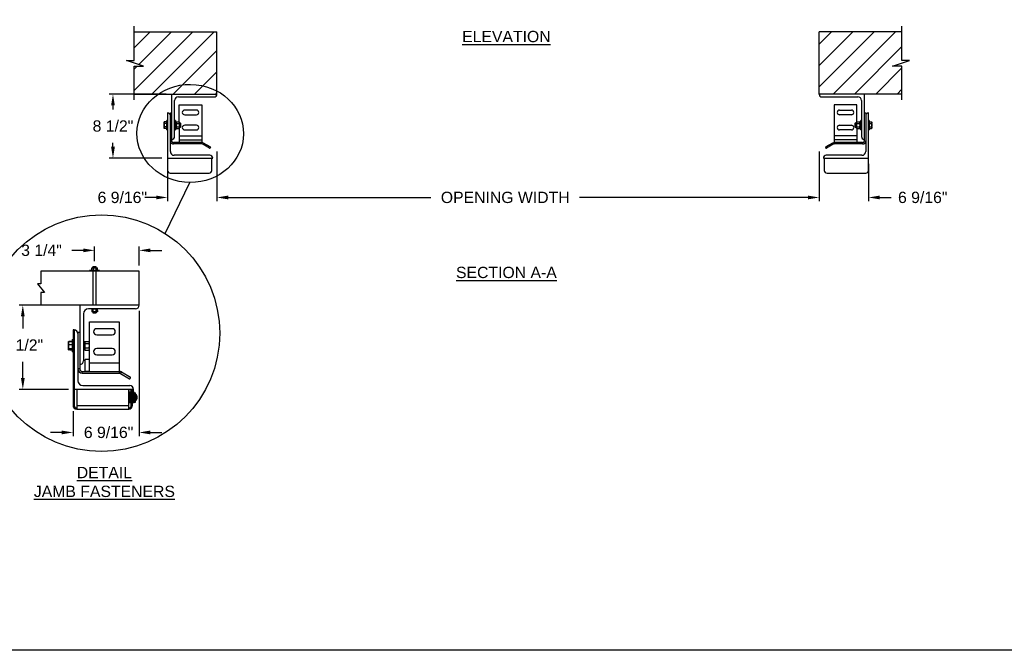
# Model space of a CAD drawing. Header units: inches. Extents: x 144.9 to 238.4, y 214.8 to 247.7.
# Tile 344 of 405: x 201.1 to 209.3, y 234.4 to 239.7. Entities that reach past the tile are written whole.
import ezdxf

# ---------------------------------------------------------------- set-up
doc = ezdxf.new("R2010")
doc.units = ezdxf.units.IN
doc.header["$LTSCALE"] = 0.25
doc.header["$MEASUREMENT"] = 0
for name, color, linetype in [('ANNOTATIONS', 1, 'Continuous'), ('DETAILS', 4, 'Continuous'), ('MOTOR LH', 7, 'Continuous')]:
    doc.layers.add(name, color=color, linetype=linetype)
doc.styles.add('ARIAL', font='arial.ttf', dxfattribs={"height": 0.09375})
doc.dimstyles.new('STANDARD$0', dxfattribs={"dimtxt": 0.09375, "dimasz": 0.09375, "dimexe": 0.03125, "dimexo": 0.046875, "dimgap": 0.09, "dimtad": 0, "dimtih": 1, "dimtoh": 1, "dimdec": 4, "dimzin": 0, "dimdsep": 46, "dimtxsty": 'ARIAL', "dimcen": 0.09, "dimadec": 0, "dimazin": 0, "dimtfac": 1, "dimtdec": 4, "dimtofl": 0, "dimtmove": 0, "dimatfit": 1, "dimfxl": 1, "dimtolj": 1, "dimtzin": 0, "dimarcsym": 0})
pattern_1 = [(45, (24.54464, -11.24791), (-0.08838835, 0.08838835), [])]

# ---------------------------------------------------------------- blocks, each defined once
blk = doc.blocks.new('*D21')
at = {"layer": 'ANNOTATIONS', "color": 0, "lineweight": -2, "transparency": 16777216}
for p, q in [((202.3148, 239.06), (201.8423, 239.06)), ((201.8735, 238.9663), (201.8735, 238.9329)), ((201.8735, 238.6225), (201.8735, 238.6559)), ((202.2797, 238.5288), (201.8423, 238.5288))]:
    blk.add_line(p, q, dxfattribs=at)
at = {"layer": 'ANNOTATIONS', "color": 0, "transparency": 16777216}
for points in [[(201.8579, 238.9663), (201.8892, 238.9663), (201.8735, 239.06)], [(201.8579, 238.6225), (201.8892, 238.6225), (201.8735, 238.5288)]]:
    blk.add_solid(points, dxfattribs=at)
at = {"layer": 'defpoints', "color": 0, "transparency": 16777216}
for p in [(202.3617, 239.06), (201.8735, 238.5288), (202.3265, 238.5288)]:
    blk.add_point(p, dxfattribs=at)
at = {"layer": 'ANNOTATIONS', "color": 0, "transparency": 16777216, "insert": (201.8735, 238.7944), "char_height": 0.09375, "attachment_point": 5, "style": 'ARIAL'}
blk.add_mtext('\\A1;8 1/2"', dxfattribs=at)
blk = doc.blocks.new('*D25')
at = {"layer": 'ANNOTATIONS', "color": 0, "lineweight": -2, "transparency": 16777216}
for p, q in [((202.0906, 237.2622), (202.0906, 236.2223)), ((201.5419, 236.4303), (201.5419, 236.2223)), ((201.4482, 236.2535), (201.3544, 236.2535)), ((202.1844, 236.2535), (202.2781, 236.2535))]:
    blk.add_line(p, q, dxfattribs=at)
at = {"layer": 'ANNOTATIONS', "color": 0, "transparency": 16777216}
for points in [[(201.4482, 236.2692), (201.4482, 236.2379), (201.5419, 236.2535)], [(202.1844, 236.2692), (202.1844, 236.2379), (202.0906, 236.2535)]]:
    blk.add_solid(points, dxfattribs=at)
at = {"layer": 'defpoints', "color": 0, "transparency": 16777216}
for p in [(202.0906, 237.309), (201.5419, 236.4771), (202.0906, 236.2535)]:
    blk.add_point(p, dxfattribs=at)
at = {"layer": 'ANNOTATIONS', "color": 0, "transparency": 16777216, "insert": (201.837, 236.2535), "char_height": 0.09375, "attachment_point": 5, "style": 'ARIAL'}
blk.add_mtext('\\A1;6 9/16"', dxfattribs=at)
blk = doc.blocks.new('*D26')
at = {"layer": 'ANNOTATIONS', "color": 0, "lineweight": -2, "transparency": 16777216}
for p, q in [((201.4311, 237.309), (201.0937, 237.309)), ((201.1249, 237.2153), (201.1249, 237.1162)), ((201.1249, 236.7048), (201.1249, 236.8392)), ((201.5048, 236.611), (201.0937, 236.611))]:
    blk.add_line(p, q, dxfattribs=at)
at = {"layer": 'ANNOTATIONS', "color": 0, "transparency": 16777216}
for points in [[(201.1093, 237.2153), (201.1406, 237.2153), (201.1249, 237.309)], [(201.1093, 236.7048), (201.1406, 236.7048), (201.1249, 236.611)]]:
    blk.add_solid(points, dxfattribs=at)
at = {"layer": 'defpoints', "color": 0, "transparency": 16777216}
for p in [(201.478, 237.309), (201.1249, 236.611), (201.5517, 236.611)]:
    blk.add_point(p, dxfattribs=at)
at = {"layer": 'ANNOTATIONS', "color": 0, "transparency": 16777216, "insert": (201.1249, 236.9777), "char_height": 0.09375, "attachment_point": 5, "style": 'ARIAL'}
blk.add_mtext('\\A1;8 1/2"', dxfattribs=at)
blk = doc.blocks.new('*D27')
at = {"layer": 'ANNOTATIONS', "color": 0, "lineweight": -2, "transparency": 16777216}
for p, q in [((201.6269, 237.7638), (201.5332, 237.7638)), ((201.7207, 237.6738), (201.7207, 237.795)), ((202.0906, 237.6392), (202.0906, 237.795)), ((202.1844, 237.7638), (202.2781, 237.7638))]:
    blk.add_line(p, q, dxfattribs=at)
at = {"layer": 'ANNOTATIONS', "color": 0, "transparency": 16777216}
for points in [[(201.6269, 237.7794), (201.6269, 237.7482), (201.7207, 237.7638)], [(202.1844, 237.7794), (202.1844, 237.7482), (202.0906, 237.7638)]]:
    blk.add_solid(points, dxfattribs=at)
at = {"layer": 'defpoints', "color": 0, "transparency": 16777216}
for p in [(202.0906, 237.7638), (201.7207, 237.6269), (202.0906, 237.5923)]:
    blk.add_point(p, dxfattribs=at)
at = {"layer": 'ANNOTATIONS', "color": 0, "transparency": 16777216, "insert": (201.2801, 237.7638), "char_height": 0.09375, "attachment_point": 5, "style": 'ARIAL'}
blk.add_mtext('\\A1;3 1/4"', dxfattribs=at)
blk = doc.blocks.new('*D20')
at = {"layer": 'ANNOTATIONS', "color": 0, "lineweight": -2, "transparency": 16777216}
for p, q in [((202.7367, 238.5841), (202.7367, 238.1712)), ((207.7367, 238.5842), (207.7367, 238.1713)), ((202.8305, 238.2024), (204.514, 238.2025)), ((207.643, 238.2025), (205.7467, 238.2025))]:
    blk.add_line(p, q, dxfattribs=at)
at = {"layer": 'ANNOTATIONS', "color": 0, "transparency": 16777216}
for points in [[(202.8305, 238.218), (202.8305, 238.1868), (202.7367, 238.2024)], [(207.643, 238.2181), (207.643, 238.1869), (207.7367, 238.2025)]]:
    blk.add_solid(points, dxfattribs=at)
at = {"layer": 'defpoints', "color": 0, "transparency": 16777216}
for p in [(202.7367, 238.631), (207.7367, 238.6311), (207.7367, 238.2025)]:
    blk.add_point(p, dxfattribs=at)
at = {"layer": 'ANNOTATIONS', "color": 0, "transparency": 16777216, "insert": (205.1304, 238.2025), "char_height": 0.09375, "attachment_point": 5, "style": 'ARIAL'}
blk.add_mtext('\\A1;OPENING WIDTH', dxfattribs=at)

msp = doc.modelspace()

# ---------------------------------------------------------------- hatches: boundary and pattern name
at = {"layer": 'MOTOR LH'}
h = msp.add_hatch(dxfattribs=at)
h.set_pattern_fill('ANSI31', color=256, style=0)
h.set_pattern_definition(pattern_1)
h.paths.add_polyline_path([(202.7367, 239.57566), (202.0492, 239.57566), (202.0492, 239.33845), (201.9851, 239.33845), (202.12717, 239.29155), (202.0492, 239.29155), (202.0492, 239.06003), (202.7367, 239.06003), (202.7367, 239.22253)])
h = msp.add_hatch(dxfattribs=at)
h.set_pattern_fill('ANSI31', color=256, style=0)
h.set_pattern_definition(pattern_1)
h.paths.add_polyline_path([(208.4883, 239.33845), (208.4242, 239.33845), (208.4242, 239.57566), (207.7367, 239.57566), (207.7367, 239.06003), (207.75487, 239.06003), (208.4242, 239.06003), (208.4242, 239.29155), (208.34623, 239.29155)])

# ---------------------------------------------------------------- linework, layer by layer
at = {"layer": 'ANNOTATIONS'}
for p, q in [((202.32654, 238.48191), (202.32654, 238.17116)), ((208.14686, 238.48191), (208.14686, 238.17116)), ((202.23279, 238.20241), (202.13904, 238.20241)), ((208.24061, 238.20241), (208.33436, 238.20241))]:
    msp.add_line(p, q, dxfattribs=at)
for points in [[(202.23279, 238.21804), (202.23279, 238.18679), (202.32654, 238.20241)], [(208.24061, 238.21804), (208.24061, 238.18679), (208.14686, 238.20241)]]:
    msp.add_solid(points, dxfattribs=at)
at = {"layer": 'defpoints'}
msp.add_lwpolyline([(214.76662, 234.44685), (194.25216, 234.44685), (194.25216, 247.18196), (214.76662, 247.18196)], close=True, dxfattribs=at)
at = {"layer": 'DETAILS'}
for p, q in [((202.30761, 237.90268), (202.51246, 238.32638)), ((202.09063, 237.59229), (201.27526, 237.59229)), ((201.27526, 237.59229), (201.27526, 237.48721)), ((201.76157, 237.59558), (201.67982, 237.59558)), ((201.67982, 237.59229), (201.67982, 237.59558)), ((201.69441, 237.59886), (201.69441, 237.59558)), ((201.69441, 237.59886), (201.74697, 237.59886)), ((201.69749, 237.60861), (201.69749, 237.61967)), ((201.69749, 237.61967), (201.74389, 237.61967)), ((201.69755, 237.59886), (201.69755, 237.61967)), ((201.70701, 237.61967), (201.70701, 237.62688)), ((201.73438, 237.62688), (201.70701, 237.62688)), ((201.70701, 237.59229), (201.70701, 237.30904)), ((201.7105, 237.59886), (201.7105, 237.61967)), ((201.73364, 237.59886), (201.73364, 237.61967)), ((201.73438, 237.61967), (201.73438, 237.62688)), ((201.73438, 237.30904), (201.73438, 237.59229)), ((201.74384, 237.59886), (201.74384, 237.61967)), ((201.74389, 237.60861), (201.74389, 237.61967)), ((201.74697, 237.59558), (201.74697, 237.59886)), ((201.76157, 237.59229), (201.76157, 237.59558)), ((202.09063, 237.30904), (202.09063, 237.59229)), ((201.27526, 237.48721), (201.24609, 237.48721)), ((201.24609, 237.48721), (201.30443, 237.41413)), ((201.30443, 237.41413), (201.27526, 237.41413)), ((201.27526, 237.41413), (201.27526, 237.30904)), ((202.09063, 237.30904), (201.27526, 237.30904)), ((201.59792, 237.30904), (201.59792, 236.78042)), ((202.05984, 237.27825), (201.66977, 237.27825)), ((201.6942, 237.27825), (201.6942, 237.27497)), ((201.74676, 237.27497), (201.6942, 237.27497)), ((201.69728, 237.26522), (201.69728, 237.25416)), ((201.74368, 237.25416), (201.69728, 237.25416)), ((201.69734, 237.27497), (201.69734, 237.25416)), ((201.70679, 237.25416), (201.70679, 237.24695)), ((201.70679, 237.24695), (201.73417, 237.24695)), ((201.70753, 237.27497), (201.70753, 237.25416)), ((201.73068, 237.27497), (201.73068, 237.25416)), ((201.73417, 237.25416), (201.73417, 237.24695)), ((201.74363, 237.27497), (201.74363, 237.25416)), ((201.74368, 237.26522), (201.74368, 237.25416)), ((201.74676, 237.27497), (201.74676, 237.27825)), ((201.62871, 237.23719), (201.62871, 236.84713)), ((201.67967, 236.75989), (201.67967, 237.17049)), ((201.67967, 237.17049), (201.92602, 237.17049)), ((201.92602, 237.17049), (201.92602, 236.7445)), ((201.55172, 237.10375), (201.5419, 237.10375)), ((201.5419, 237.10375), (201.5419, 236.47715)), ((201.55172, 237.10375), (201.55172, 236.47715)), ((201.58252, 237.08324), (201.58252, 236.68289)), ((201.59792, 237.08324), (201.58252, 237.08324)), ((201.867, 237.11403), (201.73869, 237.11403)), ((201.5038, 237.00366), (201.50413, 237.00424)), ((201.5038, 236.94208), (201.5038, 237.00366)), ((201.50413, 237.00424), (201.50552, 237.00664)), ((201.50655, 237.00825), (201.50548, 237.00553)), ((201.50577, 237.00658), (201.50655, 237.00825)), ((201.53369, 237.00831), (201.50655, 237.00831)), ((201.53369, 237.00825), (201.50655, 237.00825)), ((201.53369, 237.00635), (201.50655, 237.00635)), ((201.53369, 237.00842), (201.51637, 237.00842)), ((201.53369, 237.02419), (201.5419, 237.02419)), ((201.53369, 237.02419), (201.53369, 236.92155)), ((201.62871, 237.00855), (201.63898, 237.00855)), ((201.63898, 236.93719), (201.63898, 237.00855)), ((201.63898, 237.00366), (201.64308, 237.00843)), ((201.64308, 237.00843), (201.67166, 237.00843)), ((201.67166, 237.00843), (201.67577, 237.00366)), ((201.67577, 237.00366), (201.67577, 236.94208)), ((201.73869, 237.06271), (201.867, 237.06271)), ((201.50413, 236.9415), (201.5038, 236.94208)), ((201.50552, 236.9391), (201.50433, 236.94116)), ((201.53369, 236.97924), (201.50655, 236.97924)), ((201.53369, 236.94576), (201.50655, 236.94576)), ((201.53369, 236.93939), (201.50655, 236.93939)), ((201.53369, 236.93749), (201.50655, 236.93749)), ((201.53369, 236.93743), (201.50655, 236.93743)), ((201.53369, 236.93732), (201.51637, 236.93732)), ((201.5419, 236.92155), (201.53369, 236.92155)), ((201.63898, 236.94106), (201.62871, 236.94106)), ((201.63898, 236.93893), (201.62871, 236.93893)), ((201.63898, 236.93719), (201.62871, 236.93719)), ((201.64308, 236.93731), (201.63898, 236.94208)), ((201.64308, 236.99065), (201.67166, 236.99065)), ((201.64308, 236.95509), (201.67166, 236.95509)), ((201.64308, 236.93731), (201.67166, 236.93731)), ((201.67577, 236.94208), (201.67166, 236.93731)), ((201.67577, 236.9934), (201.67967, 236.9934)), ((201.67967, 236.95234), (201.67577, 236.95234)), ((201.867, 236.94979), (201.73869, 236.94979)), ((201.64374, 236.75989), (201.64374, 236.85738)), ((201.67967, 236.85738), (201.64374, 236.85738)), ((201.73869, 236.89847), (201.867, 236.89847)), ((201.59792, 236.78042), (201.58252, 236.78042)), ((201.61845, 236.7445), (201.61845, 236.75989)), ((201.61845, 236.75989), (201.92602, 236.75989)), ((201.64374, 236.76113), (201.67967, 236.76113)), ((201.67967, 236.83175), (201.92602, 236.83175)), ((201.61845, 236.7445), (201.92602, 236.7445)), ((201.93629, 236.74175), (201.94399, 236.75508)), ((201.93629, 236.74175), (202.01009, 236.69914)), ((201.94399, 236.75508), (202.01779, 236.71247)), ((202.0157, 236.70064), (202.01929, 236.70686)), ((202.04444, 236.61103), (201.55172, 236.61103)), ((201.57225, 236.61103), (201.57225, 236.4468)), ((201.62358, 236.64183), (202.01364, 236.64183)), ((202.00427, 236.4468), (202.00427, 236.61103)), ((202.00427, 236.60856), (202.02479, 236.60856)), ((202.02479, 236.47715), (202.02479, 236.61103)), ((202.03462, 236.47715), (202.03462, 236.61103)), ((202.03462, 236.60856), (202.04444, 236.60856)), ((202.04444, 236.60856), (202.04443, 236.61041)), ((202.04444, 236.58691), (202.04444, 236.61103)), ((202.01923, 236.58691), (202.00427, 236.58691)), ((202.00427, 236.58689), (202.01923, 236.58689)), ((202.01923, 236.58685), (202.00427, 236.58685)), ((202.00427, 236.58657), (202.01923, 236.58657)), ((202.01923, 236.58646), (202.00427, 236.58646)), ((202.00427, 236.58593), (202.01923, 236.58593)), ((202.01923, 236.58575), (202.00427, 236.58575)), ((202.00427, 236.58497), (202.01923, 236.58497)), ((202.01923, 236.58472), (202.00427, 236.58472)), ((202.00427, 236.5837), (202.01923, 236.5837)), ((202.01923, 236.58338), (202.00427, 236.58338)), ((202.00427, 236.58212), (202.01923, 236.58212)), ((202.01923, 236.58175), (202.00427, 236.58175)), ((202.00427, 236.58026), (202.01923, 236.58026)), ((202.01923, 236.57982), (202.00427, 236.57982)), ((202.00427, 236.57812), (202.01923, 236.57812)), ((202.01923, 236.57763), (202.00427, 236.57763)), ((202.00427, 236.57572), (202.01923, 236.57572)), ((202.01923, 236.57518), (202.00427, 236.57518)), ((202.00427, 236.57308), (202.01923, 236.57308)), ((202.01923, 236.57249), (202.00427, 236.57249)), ((202.00427, 236.57023), (202.01923, 236.57023)), ((202.01923, 236.56959), (202.00427, 236.56959)), ((202.00427, 236.56717), (202.01923, 236.56717)), ((202.01923, 236.56649), (202.00427, 236.56649)), ((202.00427, 236.56394), (202.01923, 236.56394)), ((202.01923, 236.56323), (202.00427, 236.56323)), ((202.00427, 236.56055), (202.01923, 236.56055)), ((202.01923, 236.55981), (202.00427, 236.55981)), ((202.00427, 236.55704), (202.01923, 236.55704)), ((202.01923, 236.55628), (202.00427, 236.55628)), ((202.00427, 236.55343), (202.01923, 236.55343)), ((202.01923, 236.55265), (202.00427, 236.55265)), ((202.00427, 236.54975), (202.01923, 236.54975)), ((202.01923, 236.54896), (202.00427, 236.54896)), ((202.00427, 236.54603), (202.01923, 236.54603)), ((202.01923, 236.54523), (202.00427, 236.54523)), ((202.00427, 236.54229), (202.01923, 236.54229)), ((202.01923, 236.5415), (202.00427, 236.5415)), ((202.00427, 236.53857), (202.01923, 236.53857)), ((202.01923, 236.53778), (202.00427, 236.53778)), ((202.00427, 236.53489), (202.01923, 236.53489)), ((202.01923, 236.53411), (202.00427, 236.53411)), ((202.00427, 236.53128), (202.01923, 236.53128)), ((202.01923, 236.53052), (202.00427, 236.53052)), ((202.00427, 236.52776), (202.01923, 236.52776)), ((202.01923, 236.52703), (202.00427, 236.52703)), ((202.00427, 236.52437), (202.01923, 236.52437)), ((202.01923, 236.52367), (202.00427, 236.52367)), ((202.00427, 236.52114), (202.01923, 236.52114)), ((202.01923, 236.52047), (202.00427, 236.52047)), ((202.00427, 236.51807), (202.01923, 236.51807)), ((202.01923, 236.51744), (202.00427, 236.51744)), ((202.00427, 236.5152), (202.01923, 236.5152)), ((202.01923, 236.51462), (202.00427, 236.51462)), ((202.00427, 236.51256), (202.01923, 236.51256)), ((202.01923, 236.51202), (202.00427, 236.51202)), ((202.01865, 236.51744), (202.01864, 236.51769)), ((202.01923, 236.58689), (202.01923, 236.50127)), ((202.01923, 236.51273), (202.02479, 236.51273)), ((202.02079, 236.51742), (202.02015, 236.51742)), ((202.02047, 236.57319), (202.02046, 236.57307)), ((202.02177, 236.57076), (202.02241, 236.57076)), ((202.0221, 236.51511), (202.02209, 236.51499)), ((202.02402, 236.51742), (202.02338, 236.51742)), ((202.0237, 236.57319), (202.02369, 236.57307)), ((202.03462, 236.58691), (202.05078, 236.58691)), ((202.05078, 236.58688), (202.03462, 236.58688)), ((202.03462, 236.58664), (202.05078, 236.58664)), ((202.05078, 236.58654), (202.03462, 236.58654)), ((202.03462, 236.58604), (202.05078, 236.58604)), ((202.05078, 236.58587), (202.03462, 236.58587)), ((202.03462, 236.58513), (202.05078, 236.58513)), ((202.05078, 236.58489), (202.03462, 236.58489)), ((202.03462, 236.5839), (202.05078, 236.5839)), ((202.05078, 236.5836), (202.03462, 236.5836)), ((202.03462, 236.58237), (202.05078, 236.58237)), ((202.05078, 236.582), (202.03462, 236.582)), ((202.03462, 236.58055), (202.05078, 236.58055)), ((202.05078, 236.58012), (202.03462, 236.58012)), ((202.03462, 236.57845), (202.05078, 236.57845)), ((202.05078, 236.57797), (202.03462, 236.57797)), ((202.03462, 236.57609), (202.05078, 236.57609)), ((202.05078, 236.57555), (202.03462, 236.57555)), ((202.03462, 236.57348), (202.05078, 236.57348)), ((202.05078, 236.5729), (202.03462, 236.5729)), ((202.03462, 236.57066), (202.05078, 236.57066)), ((202.05078, 236.57003), (202.03462, 236.57003)), ((202.03462, 236.56763), (202.05078, 236.56763)), ((202.05078, 236.56696), (202.03462, 236.56696)), ((202.03462, 236.56442), (202.05078, 236.56442)), ((202.05078, 236.56371), (202.03462, 236.56371)), ((202.03462, 236.56105), (202.05078, 236.56105)), ((202.05078, 236.56032), (202.03462, 236.56032)), ((202.03462, 236.55756), (202.05078, 236.55756)), ((202.05078, 236.5568), (202.03462, 236.5568)), ((202.03462, 236.55396), (202.05078, 236.55396)), ((202.05078, 236.55319), (202.03462, 236.55319)), ((202.03462, 236.55029), (202.05078, 236.55029)), ((202.05078, 236.5495), (202.03462, 236.5495)), ((202.03462, 236.54658), (202.05078, 236.54658)), ((202.05078, 236.54578), (202.03462, 236.54578)), ((202.03462, 236.54284), (202.05078, 236.54284)), ((202.05078, 236.54204), (202.03462, 236.54204)), ((202.03462, 236.53911), (202.05078, 236.53911)), ((202.05078, 236.53832), (202.03462, 236.53832)), ((202.03462, 236.53542), (202.05078, 236.53542)), ((202.05078, 236.53464), (202.03462, 236.53464)), ((202.03462, 236.5318), (202.05078, 236.5318)), ((202.05078, 236.53104), (202.03462, 236.53104)), ((202.03462, 236.52827), (202.05078, 236.52827)), ((202.05078, 236.52753), (202.03462, 236.52753)), ((202.03462, 236.52486), (202.05078, 236.52486)), ((202.05078, 236.52415), (202.03462, 236.52415)), ((202.03462, 236.5216), (202.05078, 236.5216)), ((202.05078, 236.52092), (202.03462, 236.52092)), ((202.03462, 236.5185), (202.05078, 236.5185)), ((202.05078, 236.51787), (202.03462, 236.51787)), ((202.035, 236.51502), (202.03462, 236.51574)), ((202.03462, 236.51561), (202.05078, 236.51561)), ((202.05078, 236.51502), (202.03462, 236.51502)), ((202.03462, 236.51293), (202.05078, 236.51293)), ((202.05078, 236.51239), (202.03462, 236.51239)), ((202.03462, 236.51048), (202.05078, 236.51048)), ((202.05078, 236.50223), (202.05078, 236.58691)), ((202.05078, 236.5829), (202.06048, 236.5829)), ((202.05078, 236.58287), (202.06048, 236.58287)), ((202.05078, 236.57593), (202.06048, 236.57593)), ((202.05078, 236.55097), (202.06048, 236.55097)), ((202.05078, 236.53711), (202.06048, 236.53711)), ((202.05078, 236.51219), (202.06048, 236.51219)), ((202.06048, 236.50528), (202.06048, 236.5829)), ((202.06048, 236.57093), (202.06058, 236.57075)), ((202.06048, 236.57012), (202.06278, 236.56987)), ((202.06278, 236.51831), (202.06048, 236.51806)), ((202.06278, 236.56987), (202.06278, 236.51831)), ((201.55172, 236.47715), (201.5419, 236.47715)), ((201.57225, 236.47715), (202.00427, 236.47715)), ((201.57225, 236.4468), (202.00427, 236.4468)), ((202.00427, 236.51015), (202.01923, 236.51015)), ((202.01923, 236.50967), (202.00427, 236.50967)), ((202.00427, 236.508), (202.01923, 236.508)), ((202.01923, 236.50758), (202.00427, 236.50758)), ((202.00427, 236.50613), (202.01923, 236.50613)), ((202.01923, 236.50576), (202.00427, 236.50576)), ((202.00427, 236.50454), (202.01923, 236.50454)), ((202.01923, 236.50424), (202.00427, 236.50424)), ((202.00427, 236.50326), (202.01923, 236.50326)), ((202.01923, 236.50302), (202.00427, 236.50302)), ((202.00427, 236.50228), (202.01923, 236.50228)), ((202.01923, 236.50212), (202.00427, 236.50212)), ((202.00427, 236.50163), (202.01923, 236.50163)), ((202.01923, 236.50153), (202.00427, 236.50153)), ((202.00427, 236.5013), (202.01923, 236.5013)), ((202.01923, 236.50127), (202.00427, 236.50127)), ((202.03462, 236.47715), (202.02479, 236.47715)), ((202.05078, 236.51), (202.03462, 236.51)), ((202.03462, 236.5083), (202.05078, 236.5083)), ((202.05078, 236.50787), (202.03462, 236.50787)), ((202.03462, 236.50638), (202.05078, 236.50638)), ((202.05078, 236.50601), (202.03462, 236.50601)), ((202.03462, 236.50475), (202.05078, 236.50475)), ((202.05078, 236.50445), (202.03462, 236.50445)), ((202.03462, 236.50343), (202.05078, 236.50343)), ((202.05078, 236.50318), (202.03462, 236.50318)), ((202.03462, 236.50241), (202.05078, 236.50241)), ((202.05078, 236.50223), (202.03462, 236.50223)), ((202.03462, 236.5017), (202.05078, 236.5017)), ((202.05078, 236.5016), (202.03462, 236.5016)), ((202.03462, 236.50133), (202.05078, 236.50133)), ((202.05078, 236.50129), (202.03462, 236.50129)), ((202.03462, 236.50127), (202.05078, 236.50127)), ((202.05078, 236.50528), (202.06048, 236.50528)), ((202.05078, 236.50129), (202.05078, 236.50222))]:
    msp.add_line(p, q, dxfattribs=at)
msp.add_circle((201.77831, 237.07666), 0.98106, dxfattribs=at)
for centre, radius, start, end in [((201.66977, 237.23719), 0.04106, 90, 180), ((202.05984, 237.30904), 0.03079, 270, 0), ((201.55172, 237.07295), 0.03079, 0, 90), ((201.73869, 237.08837), 0.02566, 90, 270), ((201.867, 237.08837), 0.02566, 270, 90), ((201.73869, 236.92413), 0.02566, 90, 270), ((201.867, 236.92413), 0.02566, 270, 90), ((201.59792, 236.84713), 0.03079, 270, 0), ((201.61845, 236.78042), 0.03593, 180, 270), ((201.61845, 236.78042), 0.02053, 180, 270), ((201.92602, 236.72397), 0.03593, 60, 90), ((201.62358, 236.68289), 0.04106, 180, 270), ((201.92602, 236.72397), 0.02053, 60, 90), ((202.01214, 236.7027), 0.00411, 240, 330), ((202.01573, 236.70892), 0.00411, 330, 60), ((202.01364, 236.61103), 0.03079, 360, 90), ((202.04286, 236.54409), 0.03258, 307.686145, 52.313855), ((201.57225, 236.47715), 0.03035, 180, 270), ((201.57225, 236.47715), 0.02053, 180, 270), ((202.00427, 236.47715), 0.03035, 270, 0), ((202.00427, 236.47715), 0.02053, 270, 0)]:
    msp.add_arc(centre, radius, start, end, dxfattribs=at)
msp.add_ellipse((202.51527, 238.73336), major_axis=(0.4425, -0.00305), ratio=0.919729, dxfattribs=at)
for points, knots in [([(201.50655, 237.00635), (201.50578, 237.00415), (201.50423, 236.99971), (201.50394, 236.99511), (201.5038, 236.99279)], [0, 0, 0, 0, 0.4954797, 1, 1, 1, 1]), ([(201.50424, 237.00417), (201.50435, 237.00441), (201.50467, 237.00515), (201.50579, 237.00586), (201.50655, 237.00635)], [0, 0, 0, 0, 0.3181838, 1, 1, 1, 1]), ([(201.64308, 237.00843), (201.642, 237.00705), (201.63981, 237.00423), (201.63898, 237.00116), (201.63898, 236.99958), (201.63898, 236.99954)], [0, 0, 0, 0, 0.4843255, 0.9863193, 1, 1, 1, 1]), ([(201.67166, 237.00843), (201.67274, 237.00705), (201.67493, 237.00423), (201.67576, 237.00116), (201.67576, 236.99958), (201.67577, 236.99954)], [0, 0, 0, 0, 0.4843256, 0.9863193, 1, 1, 1, 1]), ([(201.5038, 236.99279), (201.5038, 236.99247), (201.50383, 236.99004), (201.50443, 236.98545), (201.50584, 236.98132), (201.50655, 236.97924)], [0, 0, 0, 0, 0.0701138, 0.5307849, 1, 1, 1, 1]), ([(201.50655, 236.97924), (201.50618, 236.97799), (201.50456, 236.97253), (201.50413, 236.96686), (201.5038, 236.9625)], [0, 0, 0, 0, 0.22935, 1, 1, 1, 1]), ([(201.5038, 236.9625), (201.50383, 236.9611), (201.50397, 236.95544), (201.50544, 236.94992), (201.50655, 236.94576)], [0, 0, 0, 0, 0.2462973, 1, 1, 1, 1]), ([(201.50655, 236.94576), (201.50578, 236.94524), (201.50423, 236.9442), (201.50394, 236.94312), (201.5038, 236.94257)], [0, 0, 0, 0, 0.4954604, 1, 1, 1, 1]), ([(201.5038, 236.94257), (201.5038, 236.9425), (201.50383, 236.94193), (201.50443, 236.94085), (201.50584, 236.93988), (201.50655, 236.93939)], [0, 0, 0, 0, 0.07010078, 0.53078485, 1, 1, 1, 1]), ([(201.50508, 236.94052), (201.50519, 236.94005), (201.50542, 236.93902), (201.50615, 236.93803), (201.50655, 236.93749)], [0, 0, 0, 0, 0.4516846, 1, 1, 1, 1]), ([(201.63898, 236.99954), (201.63913, 236.99829), (201.63945, 236.99576), (201.64129, 236.99282), (201.64268, 236.99114), (201.64308, 236.99065)], [0, 0, 0, 0, 0.4063083, 0.8272677, 1, 1, 1, 1]), ([(201.64308, 236.99065), (201.642, 236.98789), (201.63981, 236.98226), (201.63898, 236.97611), (201.63898, 236.97295), (201.63898, 236.97287)], [0, 0, 0, 0, 0.48434, 0.9863261, 1, 1, 1, 1]), ([(201.63898, 236.97287), (201.63913, 236.97038), (201.63945, 236.96531), (201.64129, 236.95942), (201.64268, 236.95607), (201.64308, 236.95509)], [0, 0, 0, 0, 0.4062922, 0.82727, 1, 1, 1, 1]), ([(201.64308, 236.95509), (201.64247, 236.95434), (201.64103, 236.95256), (201.63936, 236.94959), (201.63911, 236.94734), (201.63898, 236.9462)], [0, 0, 0, 0, 0.2654638, 0.6280537, 1, 1, 1, 1]), ([(201.63898, 236.9462), (201.63898, 236.946), (201.63901, 236.94467), (201.63968, 236.94218), (201.64133, 236.93943), (201.64265, 236.93784), (201.64308, 236.93731)], [0, 0, 0, 0, 0.0665197, 0.4352912, 0.8145502, 1, 1, 1, 1]), ([(201.67577, 236.99954), (201.67561, 236.99829), (201.67529, 236.99576), (201.67345, 236.99282), (201.67206, 236.99114), (201.67166, 236.99065)], [0, 0, 0, 0, 0.4063086, 0.8272681, 1, 1, 1, 1]), ([(201.67166, 236.99065), (201.67274, 236.98789), (201.67493, 236.98226), (201.67576, 236.97611), (201.67576, 236.97295), (201.67577, 236.97287)], [0, 0, 0, 0, 0.48434, 0.9863261, 1, 1, 1, 1]), ([(201.67577, 236.97287), (201.67561, 236.97038), (201.67529, 236.96531), (201.67345, 236.95942), (201.67206, 236.95607), (201.67166, 236.95509)], [0, 0, 0, 0, 0.4062925, 0.8272704, 1, 1, 1, 1]), ([(201.67166, 236.95509), (201.67227, 236.95434), (201.67371, 236.95256), (201.67538, 236.94959), (201.67563, 236.94734), (201.67577, 236.9462)], [0, 0, 0, 0, 0.2654634, 0.6280535, 1, 1, 1, 1]), ([(201.67577, 236.9462), (201.67576, 236.946), (201.67573, 236.94467), (201.67506, 236.94218), (201.67342, 236.93943), (201.67209, 236.93784), (201.67166, 236.93731)], [0, 0, 0, 0, 0.0665197, 0.4352912, 0.8145502, 1, 1, 1, 1]), ([(202.01917, 236.57076), (202.01938, 236.57116), (202.01981, 236.57197), (202.02024, 236.57277), (202.02046, 236.57317)], [0, 0, 0, 0, 0.4967659, 1, 1, 1, 1]), ([(202.02016, 236.51742), (202.01994, 236.51702), (202.01963, 236.51644), (202.01932, 236.51586), (202.01923, 236.51568)], [0, 0, 0, 0, 0.6872079, 1, 1, 1, 1]), ([(202.02078, 236.51759), (202.02072, 236.51796), (202.02059, 236.51875), (202.02039, 236.5248), (202.02019, 236.5336), (202.01999, 236.54409), (202.01978, 236.55459), (202.01958, 236.56335), (202.0194, 236.5691), (202.01928, 236.56986), (202.01924, 236.57018)], [0, 0, 0, 0, 0.1202772, 0.2513533, 0.3824302, 0.5135067, 0.6445832, 0.7756596, 0.906736, 1, 1, 1, 1]), ([(202.02015, 236.51742), (202.02008, 236.51782), (202.01995, 236.51862), (202.01974, 236.5248), (202.01954, 236.53358), (202.01937, 236.54248), (202.01927, 236.54761), (202.01924, 236.54936)], [0, 0, 0, 0, 0.2214299, 0.4428589, 0.6642894, 0.8857193, 1, 1, 1, 1]), ([(202.02049, 236.57317), (202.0207, 236.57277), (202.02113, 236.57196), (202.02157, 236.57115), (202.02178, 236.57075)], [0, 0, 0, 0, 0.5000075, 1, 1, 1, 1]), ([(202.02207, 236.51511), (202.02203, 236.51529), (202.02195, 236.51566), (202.02182, 236.51863), (202.02168, 236.52327), (202.02155, 236.52938), (202.02141, 236.53647), (202.02128, 236.54409), (202.02115, 236.55171), (202.02101, 236.55881), (202.02088, 236.56491), (202.02074, 236.56955), (202.02061, 236.57252), (202.02053, 236.57289), (202.02049, 236.57307)], [0, 0, 0, 0, 0.0743091, 0.1603292, 0.2448774, 0.329427, 0.4154487, 0.5000001, 0.5845508, 0.670573, 0.7551227, 0.8396709, 0.925691, 1, 1, 1, 1]), ([(202.02207, 236.51501), (202.02186, 236.51541), (202.02143, 236.51622), (202.02099, 236.51703), (202.02078, 236.51743)], [0, 0, 0, 0, 0.5000075, 1, 1, 1, 1]), ([(202.02338, 236.51742), (202.02331, 236.51782), (202.02318, 236.51862), (202.02298, 236.52479), (202.02278, 236.53361), (202.02257, 236.54409), (202.02237, 236.55458), (202.02217, 236.56338), (202.02197, 236.56943), (202.02184, 236.57022), (202.02178, 236.5706)], [0, 0, 0, 0, 0.1263008, 0.2526011, 0.3789022, 0.505203, 0.6315038, 0.7578044, 0.884105, 1, 1, 1, 1]), ([(202.02339, 236.51742), (202.02318, 236.51702), (202.02275, 236.51622), (202.02232, 236.51541), (202.0221, 236.51501)], [0, 0, 0, 0, 0.4967737, 1, 1, 1, 1]), ([(202.0224, 236.57076), (202.02262, 236.57116), (202.02305, 236.57197), (202.02347, 236.57277), (202.02369, 236.57317)], [0, 0, 0, 0, 0.4967659, 1, 1, 1, 1]), ([(202.02401, 236.51759), (202.02395, 236.51796), (202.02382, 236.51875), (202.02362, 236.5248), (202.02342, 236.5336), (202.02322, 236.54409), (202.02302, 236.55458), (202.02282, 236.56339), (202.02261, 236.56956), (202.02248, 236.57036), (202.02241, 236.57076)], [0, 0, 0, 0, 0.11589497, 0.24219527, 0.36849639, 0.49479717, 0.62109796, 0.74739859, 0.87369922, 1, 1, 1, 1]), ([(202.02372, 236.57317), (202.02394, 236.57277), (202.02429, 236.5721), (202.02465, 236.57143), (202.02479, 236.57116)], [0, 0, 0, 0, 0.6023315, 1, 1, 1, 1]), ([(202.02479, 236.52905), (202.02479, 236.5292), (202.02474, 236.53137), (202.02464, 236.53655), (202.02451, 236.54407), (202.02438, 236.55171), (202.02424, 236.5588), (202.02411, 236.56491), (202.02398, 236.56955), (202.02384, 236.57252), (202.02376, 236.57289), (202.02372, 236.57307)], [0, 0, 0, 0, 0.009444, 0.1365135, 0.2614108, 0.3863074, 0.5133776, 0.6382725, 0.7631653, 0.8902323, 1, 1, 1, 1]), ([(202.02479, 236.51597), (202.02475, 236.51605), (202.02449, 236.51654), (202.02423, 236.51703), (202.02401, 236.51743)], [0, 0, 0, 0, 0.1738334, 1, 1, 1, 1])]:
    msp.add_open_spline(points, degree=3, knots=knots, dxfattribs=at)
at = {"layer": 'MOTOR LH'}
for p, q in [((202.0492, 239.33845), (202.0492, 239.62253)), ((208.4242, 239.33845), (208.4242, 239.62253)), ((202.0492, 239.57566), (202.7367, 239.57566)), ((202.7367, 239.06003), (202.7367, 239.57566)), ((207.7367, 239.06003), (207.7367, 239.57566)), ((208.4242, 239.57566), (207.7367, 239.57566)), ((202.12717, 239.29155), (201.9851, 239.33845)), ((201.9851, 239.33845), (202.0492, 239.33845)), ((202.0492, 239.01316), (202.0492, 239.29155)), ((202.0492, 239.29155), (202.12717, 239.29155)), ((208.34623, 239.29155), (208.4883, 239.33845)), ((208.4242, 239.29155), (208.34623, 239.29155)), ((208.4883, 239.33845), (208.4242, 239.33845)), ((208.4242, 239.01316), (208.4242, 239.29155)), ((202.0492, 239.06003), (202.7367, 239.06003)), ((202.3617, 238.67331), (202.3617, 239.06003)), ((208.4242, 239.06003), (207.7367, 239.06003)), ((208.1117, 239.06003), (208.1117, 238.67331)), ((202.38514, 238.70847), (202.38514, 239.00534)), ((202.41639, 239.03659), (202.71326, 239.03659)), ((202.42392, 238.82928), (202.42392, 238.97019)), ((202.42392, 238.97019), (202.61142, 238.97019)), ((202.61142, 238.97019), (202.61142, 238.65769)), ((207.76014, 239.03659), (208.05701, 239.03659)), ((207.86198, 238.97019), (207.86198, 238.65769)), ((208.04948, 238.97019), (207.86198, 238.97019)), ((208.04948, 238.82928), (208.04948, 238.97019)), ((208.08826, 239.00534), (208.08826, 238.70847)), ((202.32654, 238.90378), (202.32654, 238.42688)), ((202.34998, 238.58347), (202.34998, 238.90378)), ((202.34998, 238.90378), (202.3617, 238.90378)), ((202.5665, 238.92722), (202.46884, 238.92722)), ((202.46884, 238.88816), (202.5665, 238.88816)), ((207.9069, 238.92722), (208.00456, 238.92722)), ((208.00456, 238.88816), (207.9069, 238.88816)), ((208.1117, 238.90378), (208.12342, 238.90378)), ((208.12342, 238.90378), (208.12342, 238.58347)), ((208.14686, 238.42688), (208.14686, 238.90378)), ((202.29964, 238.82928), (202.29754, 238.82566)), ((202.29754, 238.82566), (202.29754, 238.77878)), ((202.32029, 238.82928), (202.29964, 238.82928)), ((202.32029, 238.81575), (202.29964, 238.81575)), ((202.32654, 238.84128), (202.32029, 238.84128)), ((202.32029, 238.76316), (202.32029, 238.84128)), ((202.39139, 238.84128), (202.38514, 238.84128)), ((202.39139, 238.84128), (202.39139, 238.76316)), ((202.3992, 238.82938), (202.39139, 238.82938)), ((202.3992, 238.82938), (202.3992, 238.77506)), ((202.40232, 238.82928), (202.3992, 238.82566)), ((202.40232, 238.82928), (202.42407, 238.82928)), ((202.40232, 238.81575), (202.42407, 238.81575)), ((202.4272, 238.82566), (202.42407, 238.82928)), ((202.4272, 238.77878), (202.4272, 238.82566)), ((202.43496, 238.81784), (202.4272, 238.81784)), ((202.43782, 238.81498), (202.43496, 238.81784)), ((202.43496, 238.78659), (202.43496, 238.81784)), ((202.43782, 238.78946), (202.43782, 238.81498)), ((202.5665, 238.80222), (202.46884, 238.80222)), ((207.9069, 238.80222), (208.00456, 238.80222)), ((208.037, 238.81818), (208.03414, 238.81531)), ((208.03414, 238.81531), (208.03414, 238.78946)), ((208.0462, 238.81818), (208.037, 238.81818)), ((208.037, 238.81818), (208.037, 238.78659)), ((208.04932, 238.82928), (208.0462, 238.82566)), ((208.0462, 238.82566), (208.0462, 238.77878)), ((208.04932, 238.82928), (208.07107, 238.82928)), ((208.04932, 238.81575), (208.07107, 238.81575)), ((208.0742, 238.82566), (208.07107, 238.82928)), ((208.08201, 238.82938), (208.0742, 238.82938)), ((208.0742, 238.82938), (208.0742, 238.77506)), ((208.08826, 238.84128), (208.08201, 238.84128)), ((208.08201, 238.76316), (208.08201, 238.84128)), ((208.15311, 238.84128), (208.14686, 238.84128)), ((208.15311, 238.84128), (208.15311, 238.76316)), ((208.15311, 238.82961), (208.17232, 238.82961)), ((208.15311, 238.81608), (208.17232, 238.81608)), ((208.17441, 238.82599), (208.17232, 238.82961)), ((208.17441, 238.77878), (208.17441, 238.82599)), ((202.29754, 238.77878), (202.29964, 238.77516)), ((202.32029, 238.78869), (202.29964, 238.78869)), ((202.32029, 238.77516), (202.29964, 238.77516)), ((202.32029, 238.76316), (202.32654, 238.76316)), ((202.38514, 238.76316), (202.39139, 238.76316)), ((202.39139, 238.77506), (202.3992, 238.77506)), ((202.3992, 238.77878), (202.40232, 238.77516)), ((202.40232, 238.78869), (202.42407, 238.78869)), ((202.40232, 238.77516), (202.42407, 238.77516)), ((202.42392, 238.77516), (202.42392, 238.65769)), ((202.42407, 238.77516), (202.4272, 238.77878)), ((202.4272, 238.78659), (202.43496, 238.78659)), ((202.43496, 238.78659), (202.43782, 238.78946)), ((202.46884, 238.76316), (202.5665, 238.76316)), ((208.00456, 238.76316), (207.9069, 238.76316)), ((208.03414, 238.78979), (208.037, 238.78693)), ((208.03414, 238.78946), (208.037, 238.78659)), ((208.037, 238.78693), (208.0462, 238.78693)), ((208.037, 238.78659), (208.0462, 238.78659)), ((208.0462, 238.77878), (208.04932, 238.77516)), ((208.04932, 238.78869), (208.07107, 238.78869)), ((208.04932, 238.77516), (208.07107, 238.77516)), ((208.04948, 238.77516), (208.04948, 238.65769)), ((208.07107, 238.77516), (208.0742, 238.77878)), ((208.0742, 238.77506), (208.08201, 238.77506)), ((208.08201, 238.76316), (208.08826, 238.76316)), ((208.14686, 238.76316), (208.15311, 238.76316)), ((208.15311, 238.78902), (208.17232, 238.78902)), ((208.15311, 238.77549), (208.17232, 238.77549)), ((208.15311, 238.77516), (208.17232, 238.77516)), ((208.17232, 238.77549), (208.17441, 238.77911)), ((202.61142, 238.65769), (202.37732, 238.65769)), ((202.61142, 238.64597), (202.37732, 238.64597)), ((202.42392, 238.71238), (202.61142, 238.71238)), ((202.42392, 238.68113), (202.61142, 238.68113)), ((202.6754, 238.61145), (202.61923, 238.64388)), ((202.68126, 238.6216), (202.62509, 238.65402)), ((207.84831, 238.65402), (207.79214, 238.6216)), ((207.85417, 238.64388), (207.798, 238.61145)), ((208.04948, 238.71238), (207.86198, 238.71238)), ((208.04948, 238.68113), (207.86198, 238.68113)), ((208.09607, 238.65769), (207.86198, 238.65769)), ((208.09607, 238.64597), (207.86198, 238.64597)), ((202.6824, 238.61733), (202.67967, 238.61259)), ((207.79373, 238.61259), (207.791, 238.61733)), ((202.32654, 238.52878), (202.70154, 238.52878)), ((202.67811, 238.55222), (202.38123, 238.55222)), ((202.69407, 238.42688), (202.69407, 238.52878)), ((207.77186, 238.52878), (208.14686, 238.52878)), ((207.77933, 238.52878), (207.77933, 238.42688)), ((208.09217, 238.55222), (207.79529, 238.55222)), ((202.34964, 238.40378), (202.67097, 238.40378)), ((207.80243, 238.40378), (208.12376, 238.40378))]:
    msp.add_line(p, q, dxfattribs=at)
for centre, radius, start, end in [((202.71326, 239.06003), 0.02344, 270, 0), ((207.76014, 239.06003), 0.02344, 180, 270), ((202.41639, 239.00534), 0.03125, 90, 180), ((208.05701, 239.00534), 0.03125, 0, 90), ((202.32654, 238.88034), 0.02344, 0, 90), ((202.46884, 238.90769), 0.01953, 90, 270), ((202.5665, 238.90769), 0.01953, 270, 90), ((207.9069, 238.90769), 0.01953, 90, 270), ((208.00456, 238.90769), 0.01953, 270, 90), ((208.14686, 238.88034), 0.02344, 90, 180), ((202.46884, 238.78269), 0.01953, 90, 270), ((202.5665, 238.78269), 0.01953, 270, 90), ((207.9069, 238.78269), 0.01953, 90, 270), ((208.00456, 238.78269), 0.01953, 270, 90), ((202.37732, 238.67331), 0.02734, 180, 270), ((202.3617, 238.70847), 0.02344, 270, 0), ((202.37732, 238.67331), 0.01562, 180, 270), ((202.61142, 238.63034), 0.02734, 60, 90), ((202.61142, 238.63034), 0.01563, 60, 90), ((207.86198, 238.63034), 0.02734, 90, 120), ((207.86198, 238.63034), 0.01563, 90, 120), ((208.1117, 238.70847), 0.02344, 180, 270), ((208.09607, 238.67331), 0.01562, 270, 0), ((208.09607, 238.67331), 0.02734, 270, 0), ((202.38123, 238.58347), 0.03125, 180, 270), ((202.67696, 238.61415), 0.00313, 240, 330), ((202.6797, 238.61889), 0.00312, 330, 60), ((207.7937, 238.61889), 0.00312, 120, 210), ((207.79644, 238.61415), 0.00313, 210, 300), ((208.09217, 238.58347), 0.03125, 270, 0), ((202.67811, 238.52878), 0.02344, 0, 90), ((207.79529, 238.52878), 0.02344, 90, 180), ((202.34964, 238.42688), 0.0231, 180, 270), ((202.67097, 238.42688), 0.0231, 270, 0), ((207.80243, 238.42688), 0.0231, 180, 270), ((208.12376, 238.42688), 0.0231, 270, 0)]:
    msp.add_arc(centre, radius, start, end, dxfattribs=at)
for points, knots in [([(202.29754, 238.82252), (202.29755, 238.82268), (202.29757, 238.82389), (202.29802, 238.82618), (202.2991, 238.82824), (202.29964, 238.82928)], [0, 0, 0, 0, 0.0700919, 0.5307854, 1, 1, 1, 1]), ([(202.29964, 238.81575), (202.29905, 238.81685), (202.29787, 238.81907), (202.29765, 238.82136), (202.29754, 238.82252)], [0, 0, 0, 0, 0.495458, 1, 1, 1, 1]), ([(202.29754, 238.80222), (202.2978, 238.80575), (202.29812, 238.81033), (202.29935, 238.81474), (202.29964, 238.81575)], [0, 0, 0, 0, 0.7706379, 1, 1, 1, 1]), ([(202.29964, 238.78869), (202.29879, 238.79205), (202.29768, 238.79651), (202.29757, 238.80109), (202.29754, 238.80222)], [0, 0, 0, 0, 0.7536937, 1, 1, 1, 1]), ([(202.3992, 238.82252), (202.39932, 238.82346), (202.39956, 238.82539), (202.40096, 238.82763), (202.40202, 238.82891), (202.40232, 238.82928)], [0, 0, 0, 0, 0.40629217, 0.82726977, 1, 1, 1, 1]), ([(202.40232, 238.81575), (202.4015, 238.8168), (202.39983, 238.81895), (202.39921, 238.82128), (202.3992, 238.82248), (202.3992, 238.82252)], [0, 0, 0, 0, 0.4843404, 0.9863256, 1, 1, 1, 1]), ([(202.40232, 238.81575), (202.40186, 238.8146), (202.40076, 238.81189), (202.3995, 238.80738), (202.3993, 238.80395), (202.3992, 238.80222)], [0, 0, 0, 0, 0.2654599, 0.6280765, 1, 1, 1, 1]), ([(202.3992, 238.80222), (202.3992, 238.80191), (202.39923, 238.79988), (202.39974, 238.7961), (202.40099, 238.79192), (202.40199, 238.78949), (202.40232, 238.78869)], [0, 0, 0, 0, 0.0665323, 0.4352826, 0.8145508, 1, 1, 1, 1]), ([(202.4272, 238.82252), (202.42708, 238.82346), (202.42684, 238.82539), (202.42544, 238.82763), (202.42438, 238.82891), (202.42407, 238.82928)], [0, 0, 0, 0, 0.4062922, 0.8272698, 1, 1, 1, 1]), ([(202.42407, 238.81575), (202.4249, 238.8168), (202.42657, 238.81895), (202.42719, 238.82128), (202.4272, 238.82248), (202.4272, 238.82252)], [0, 0, 0, 0, 0.4843404, 0.9863256, 1, 1, 1, 1]), ([(202.42407, 238.81575), (202.42454, 238.8146), (202.42564, 238.81189), (202.4269, 238.80738), (202.4271, 238.80395), (202.4272, 238.80222)], [0, 0, 0, 0, 0.2654599, 0.6280765, 1, 1, 1, 1]), ([(202.4272, 238.80222), (202.4272, 238.80191), (202.42717, 238.79988), (202.42666, 238.7961), (202.42541, 238.79192), (202.42441, 238.78949), (202.42407, 238.78869)], [0, 0, 0, 0, 0.0665323, 0.4352826, 0.8145508, 1, 1, 1, 1]), ([(208.0462, 238.82252), (208.04632, 238.82346), (208.04656, 238.82539), (208.04796, 238.82763), (208.04902, 238.82891), (208.04932, 238.82928)], [0, 0, 0, 0, 0.40629217, 0.82726977, 1, 1, 1, 1]), ([(208.04932, 238.81575), (208.0485, 238.8168), (208.04683, 238.81895), (208.04621, 238.82128), (208.0462, 238.82248), (208.0462, 238.82252)], [0, 0, 0, 0, 0.4843404, 0.9863256, 1, 1, 1, 1]), ([(208.04932, 238.81575), (208.04886, 238.8146), (208.04776, 238.81189), (208.0465, 238.80738), (208.0463, 238.80395), (208.0462, 238.80222)], [0, 0, 0, 0, 0.2654599, 0.6280765, 1, 1, 1, 1]), ([(208.0462, 238.80222), (208.0462, 238.80191), (208.04623, 238.79988), (208.04674, 238.7961), (208.04799, 238.79192), (208.04899, 238.78949), (208.04932, 238.78869)], [0, 0, 0, 0, 0.0665323, 0.4352826, 0.8145508, 1, 1, 1, 1]), ([(208.0742, 238.82252), (208.07408, 238.82346), (208.07384, 238.82539), (208.07244, 238.82763), (208.07138, 238.82891), (208.07107, 238.82928)], [0, 0, 0, 0, 0.4062922, 0.8272698, 1, 1, 1, 1]), ([(208.07107, 238.81575), (208.0719, 238.8168), (208.07357, 238.81895), (208.07419, 238.82128), (208.0742, 238.82248), (208.0742, 238.82252)], [0, 0, 0, 0, 0.4843404, 0.9863256, 1, 1, 1, 1]), ([(208.07107, 238.81575), (208.07154, 238.8146), (208.07264, 238.81189), (208.0739, 238.80738), (208.0741, 238.80395), (208.0742, 238.80222)], [0, 0, 0, 0, 0.2654599, 0.6280765, 1, 1, 1, 1]), ([(208.0742, 238.80222), (208.0742, 238.80191), (208.07417, 238.79988), (208.07366, 238.7961), (208.07241, 238.79192), (208.07141, 238.78949), (208.07107, 238.78869)], [0, 0, 0, 0, 0.0665323, 0.4352826, 0.8145508, 1, 1, 1, 1]), ([(208.17232, 238.82961), (208.1729, 238.82851), (208.17409, 238.8263), (208.1743, 238.824), (208.17441, 238.82285)], [0, 0, 0, 0, 0.495458, 1, 1, 1, 1]), ([(208.17441, 238.82285), (208.17441, 238.82269), (208.17439, 238.82147), (208.17393, 238.81918), (208.17286, 238.81712), (208.17232, 238.81608)], [0, 0, 0, 0, 0.0700919, 0.5307854, 1, 1, 1, 1]), ([(208.17232, 238.81608), (208.1726, 238.81507), (208.17383, 238.81066), (208.17416, 238.80608), (208.17441, 238.80255)], [0, 0, 0, 0, 0.2293621, 1, 1, 1, 1]), ([(208.17441, 238.80255), (208.17439, 238.80142), (208.17428, 238.79684), (208.17316, 238.79238), (208.17232, 238.78902)], [0, 0, 0, 0, 0.2463063, 1, 1, 1, 1]), ([(202.29754, 238.78192), (202.29755, 238.78208), (202.29757, 238.7833), (202.29802, 238.78559), (202.2991, 238.78765), (202.29964, 238.78869)], [0, 0, 0, 0, 0.0700919, 0.5307854, 1, 1, 1, 1]), ([(202.29964, 238.77516), (202.29905, 238.77625), (202.29787, 238.77847), (202.29765, 238.78076), (202.29754, 238.78192)], [0, 0, 0, 0, 0.495458, 1, 1, 1, 1]), ([(202.3992, 238.78192), (202.39932, 238.78287), (202.39956, 238.7848), (202.40096, 238.78704), (202.40202, 238.78832), (202.40232, 238.78869)], [0, 0, 0, 0, 0.4062922, 0.8272698, 1, 1, 1, 1]), ([(202.40232, 238.77516), (202.4015, 238.77621), (202.39983, 238.77835), (202.39921, 238.78069), (202.3992, 238.78189), (202.3992, 238.78192)], [0, 0, 0, 0, 0.4843404, 0.9863256, 1, 1, 1, 1]), ([(202.4272, 238.78192), (202.42708, 238.78287), (202.42684, 238.7848), (202.42544, 238.78704), (202.42438, 238.78832), (202.42407, 238.78869)], [0, 0, 0, 0, 0.4062922, 0.8272698, 1, 1, 1, 1]), ([(202.42407, 238.77516), (202.4249, 238.77621), (202.42657, 238.77835), (202.42719, 238.78069), (202.4272, 238.78189), (202.4272, 238.78192)], [0, 0, 0, 0, 0.4843404, 0.9863256, 1, 1, 1, 1]), ([(208.0462, 238.78192), (208.04632, 238.78287), (208.04656, 238.7848), (208.04796, 238.78704), (208.04902, 238.78832), (208.04932, 238.78869)], [0, 0, 0, 0, 0.4062922, 0.8272698, 1, 1, 1, 1]), ([(208.04932, 238.77516), (208.0485, 238.77621), (208.04683, 238.77835), (208.04621, 238.78069), (208.0462, 238.78189), (208.0462, 238.78192)], [0, 0, 0, 0, 0.4843404, 0.9863256, 1, 1, 1, 1]), ([(208.0742, 238.78192), (208.07408, 238.78287), (208.07384, 238.7848), (208.07244, 238.78704), (208.07138, 238.78832), (208.07107, 238.78869)], [0, 0, 0, 0, 0.4062922, 0.8272698, 1, 1, 1, 1]), ([(208.07107, 238.77516), (208.0719, 238.77621), (208.07357, 238.77835), (208.07419, 238.78069), (208.0742, 238.78189), (208.0742, 238.78192)], [0, 0, 0, 0, 0.4843404, 0.9863256, 1, 1, 1, 1]), ([(208.17232, 238.78902), (208.1729, 238.78792), (208.17409, 238.7857), (208.1743, 238.78341), (208.17441, 238.78225)], [0, 0, 0, 0, 0.495458, 1, 1, 1, 1]), ([(208.17441, 238.78225), (208.17441, 238.78209), (208.17439, 238.78088), (208.17393, 238.77859), (208.17286, 238.77653), (208.17232, 238.77549)], [0, 0, 0, 0, 0.0700919, 0.5307854, 1, 1, 1, 1])]:
    msp.add_open_spline(points, degree=3, knots=knots, dxfattribs=at)

# ---------------------------------------------------------------- texts
at = {"layer": 'ANNOTATIONS', "char_height": 0.09375, "attachment_point": 2, "style": 'ARIAL'}
for s, insert, width in [('{\\LELEVATION}', (205.14004, 239.58432), 3.0834986), ('{\\LSECTION A-A}', (205.14004, 237.62759), 1.3823677), ('{\\LDETAIL\\PJAMB FASTENERS}', (201.80233, 235.96807), 1.3823677)]:
    msp.add_mtext(s, dxfattribs=dict(at, insert=insert, width=width))
at = {"layer": 'ANNOTATIONS', "char_height": 0.09375, "attachment_point": 5, "style": 'ARIAL'}
for insert in [(201.95084, 238.20241), (208.59698, 238.20241)]:
    msp.add_mtext('\\A1;6 9/16"', dxfattribs=dict(at, insert=insert))

# ---------------------------------------------------------------- dimensions: what is measured, and where the dimension line sits
at = {"layer": 'ANNOTATIONS'}
for base, p1, p2, angle, text, picture, middle, dimtype in [((201.87354, 238.52878), (202.3617, 239.06003), (202.32654, 238.52878), 90, '8 1/2"', '*D21', (201.87354, 238.79441), 160), ((207.73671, 238.20252), (202.7367, 238.63098), (207.7367, 238.63108), 0.001172, 'OPENING WIDTH', '*D20', (205.13037, 238.20247), 161), ((201.12494, 236.61103), (201.47802, 237.30904), (201.55172, 236.61103), 90, '8 1/2"', '*D26', (201.12494, 236.97771), 160)]:
    dim = msp.add_linear_dim(base=base, p1=p1, p2=p2, angle=angle, text=text, dimstyle='STANDARD$0', dxfattribs=at)
    dim.commit()
    dim.dimension.update_dxf_attribs({"geometry": picture, "text_midpoint": middle, "dimtype": dimtype})
for base, p1, p2, text, picture, middle in [((202.09063, 237.7638), (201.72069, 237.62688), (202.09063, 237.59229), '3 1/4"', '*D27', (201.28012, 237.7638)), ((202.09063, 236.25354), (201.5419, 236.47715), (202.09063, 237.30904), '6 9/16"', '*D25', (201.83701, 236.25354))]:
    dim = msp.add_linear_dim(base=base, p1=p1, p2=p2, text=text, dimstyle='STANDARD$0', dxfattribs=at)
    dim.commit()
    dim.dimension.update_dxf_attribs({"geometry": picture, "text_midpoint": middle, "dimtype": 160})

doc.saveas('drawing.dxf')
